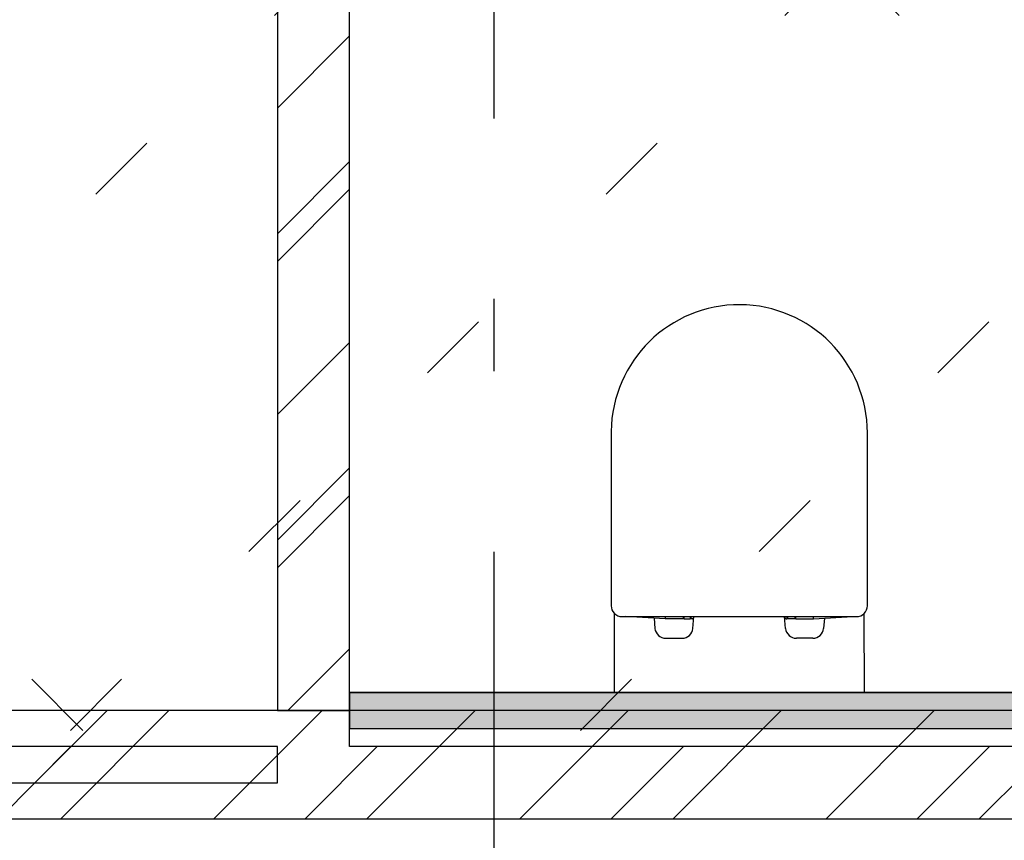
# Model space of a CAD drawing. Extents: x 2 to 87, y -108 to 11.
# Tile 269 of 352: x 38.17 to 39.53, y -37.41 to -36.27. Entities that reach past the tile are written whole.
import ezdxf

# ---------------------------------------------------------------- set-up
doc = ezdxf.new("R2010")
doc.units = 0
doc.header["$MEASUREMENT"] = 0
for name, pattern in [('DASHDOT', [1, 0.5, -0.25, 0, -0.25]), ('DOT', [0.25, 0, -0.25]), ('HIDDEN', [0.375, 0.25, -0.125])]:
    doc.linetypes.add(name, pattern=pattern)
for name, color, linetype in [('12', 7, 'CONTINUOUS'), ('18', 7, 'CONTINUOUS'), ('25', 7, 'CONTINUOUS'), ('5', 7, 'CONTINUOUS'), ('6', 7, 'CONTINUOUS'), ('8', 7, 'CONTINUOUS')]:
    doc.layers.add(name, color=color, linetype=linetype)

msp = doc.modelspace()

# ---------------------------------------------------------------- linework, layer by layer
at = {"layer": '12', "color": 62, "linetype": 'Continuous'}
for p, q in [((38.9901, -36.8409), (38.9901, -37.0824)), ((39.3451, -37.0824), (39.3451, -36.8431)), ((38.9942, -37.0927), (38.9942, -37.2025)), ((39.0051, -37.0974), (39.3301, -37.0974)), ((39.0647, -37.1004), (39.0101, -37.0972)), ((39.0496, -37.0995), (39.0508, -37.1137)), ((39.0647, -37.0974), (39.0647, -37.1004)), ((39.0897, -37.1004), (39.0647, -37.1004)), ((39.0897, -37.0974), (39.0897, -37.1004)), ((39.0908, -37.0974), (39.0908, -37.1004)), ((39.0908, -37.1004), (39.1002, -37.1004)), ((39.1002, -37.1004), (39.1002, -37.0974)), ((39.101, -37.1004), (39.101, -37.0974)), ((39.1026, -37.1004), (39.101, -37.1004)), ((39.1034, -37.1137), (39.1048, -37.0974)), ((39.1046, -37.0974), (39.1046, -37.0984)), ((39.2318, -37.1137), (39.2304, -37.0974)), ((39.2306, -37.0974), (39.2306, -37.0984)), ((39.2326, -37.1004), (39.2342, -37.1004)), ((39.2342, -37.1004), (39.2342, -37.0974)), ((39.235, -37.1004), (39.235, -37.0974)), ((39.2444, -37.1004), (39.235, -37.1004)), ((39.2444, -37.0974), (39.2444, -37.1004)), ((39.2455, -37.0974), (39.2455, -37.1004)), ((39.2455, -37.1004), (39.2705, -37.1004)), ((39.2705, -37.1004), (39.3251, -37.0972)), ((39.2705, -37.1004), (39.2705, -37.0974)), ((39.2856, -37.0995), (39.2844, -37.1137)), ((39.341, -37.2025), (39.3407, -37.093)), ((39.0657, -37.1274), (39.0885, -37.1274)), ((39.2695, -37.1274), (39.2467, -37.1274))]:
    msp.add_line(p, q, dxfattribs=at)
at = {"layer": '12', "color": 1, "linetype": 'HIDDEN'}
for points in [[(38.6276, -34.7275), (38.5276, -34.7275), (38.5276, -37.2275), (38.6276, -37.2275)], [(31.8309, -37.3775), (43.8776, -37.3775), (43.8776, -37.2275), (31.8309, -37.2275)]]:
    msp.add_lwpolyline(points, close=True, dxfattribs=at)
at = {"layer": '12', "color": 62, "linetype": 'Continuous'}
for centre, radius, start, end in [((39.1676, -36.843), 0.1775, 359.9664, 179.3477), ((39.0051, -37.0824), 0.015, 180, 223.2406), ((39.3301, -37.0824), 0.015, 315.156, 0), ((39.0051, -37.0824), 0.015, 223.2406, 270), ((39.1026, -37.0984), 0.002, 270, 360), ((39.2326, -37.0984), 0.002, 180, 270), ((39.3301, -37.0824), 0.015, 270, 315.156), ((39.0657, -37.1124), 0.015, 184.8272, 270), ((39.0885, -37.1124), 0.015, 270, 355.1728), ((39.2467, -37.1124), 0.015, 184.8272, 270), ((39.2695, -37.1124), 0.015, 270, 355.1728)]:
    msp.add_arc(centre, radius, start, end, dxfattribs=at)
at = {"layer": '18', "color": 7, "linetype": 'Continuous'}
for p, q in [((38.5276, -36.3933), (38.6276, -36.2933)), ((38.5276, -36.6055), (38.6276, -36.5055)), ((38.5276, -36.8176), (38.6276, -36.7176)), ((38.5276, -37.0297), (38.6276, -36.9297)), ((38.542, -37.2275), (38.6276, -37.1419)), ((38.2273, -37.3775), (38.3773, -37.2275)), ((38.4394, -37.3775), (38.5894, -37.2275)), ((38.6515, -37.3775), (38.8015, -37.2275)), ((38.8637, -37.3775), (39.0137, -37.2275)), ((39.0758, -37.3775), (39.2258, -37.2275)), ((39.2879, -37.3775), (39.4379, -37.2275)), ((39.5001, -37.3775), (39.6501, -37.2275))]:
    msp.add_line(p, q, dxfattribs=at)
at = {"layer": '18', "color": 1, "linetype": 'Continuous'}
for points in [[(38.6276, -34.7275), (38.5276, -34.7275), (38.5276, -37.2275), (38.6276, -37.2275)], [(31.8309, -37.3775), (43.8776, -37.3775), (43.8776, -37.2275), (31.8309, -37.2275)]]:
    msp.add_lwpolyline(points, close=True, dxfattribs=at)
at = {"layer": '25', "color": 62, "linetype": 'Continuous'}
for p, q in [((38.5276, -36.5672), (38.6276, -36.4672)), ((38.5276, -36.9915), (38.6276, -36.8915)), ((38.6276, -37.2025), (43.7776, -37.2025)), ((38.6276, -37.2025), (38.6276, -37.2525)), ((38.1915, -37.3275), (38.2915, -37.2275)), ((38.6276, -37.2525), (43.2791, -37.2525)), ((38.1415, -37.3775), (38.2415, -37.2775)), ((38.5658, -37.3775), (38.6658, -37.2775)), ((38.9901, -37.3775), (39.0901, -37.2775)), ((39.4143, -37.3775), (39.5143, -37.2775))]:
    msp.add_line(p, q, dxfattribs=at)
for points in [[(38.6276, -37.2025), (38.6276, -37.2025), (43.7776, -37.2025)], [(38.6276, -37.2025), (38.6276, -37.2525), (43.7776, -37.2525)], [(38.6276, -37.2025), (43.7776, -37.2025), (43.7776, -37.2525)], [(38.6276, -37.2525), (38.6276, -37.2525), (43.2791, -37.2525)]]:
    msp.add_solid(points, dxfattribs=at)
at = {"layer": '5', "color": 7, "linetype": 'DASHDOT'}
msp.add_line((38.8276, -7.3075), (38.8276, -96.5075), dxfattribs=at)
at = {"layer": '6', "color": 62, "linetype": 'Continuous'}
for p, q in [((38.5276, -34.9275), (38.5276, -37.2275)), ((38.6276, -37.2775), (38.6276, -36.0025)), ((39.6326, -37.2025), (38.6276, -37.2025)), ((38.5276, -37.2275), (35.8276, -37.2275)), ((38.6276, -37.2525), (43.7776, -37.2525)), ((38.5276, -37.2775), (35.8276, -37.2775)), ((38.5276, -37.3275), (38.5276, -37.2775)), ((43.7776, -37.2775), (38.6276, -37.2775)), ((35.8276, -37.3275), (38.5276, -37.3275)), ((31.8309, -37.3775), (43.8776, -37.3775))]:
    msp.add_line(p, q, dxfattribs=at)
at = {"layer": '8', "color": 5, "linetype": 'DOT'}
for p, q in [((36.7911, -37.9974), (49.6276, -25.1609)), ((37.4982, -37.9974), (49.6276, -25.868)), ((38.2053, -37.9974), (49.6276, -26.5751)), ((38.9124, -37.9974), (49.6276, -27.2822)), ((41.1218, -37.9974), (32.6319, -29.5075)), ((39.0005, -37.9974), (32.2489, -31.2458))]:
    msp.add_line(p, q, dxfattribs=at)

doc.saveas('drawing.dxf')
